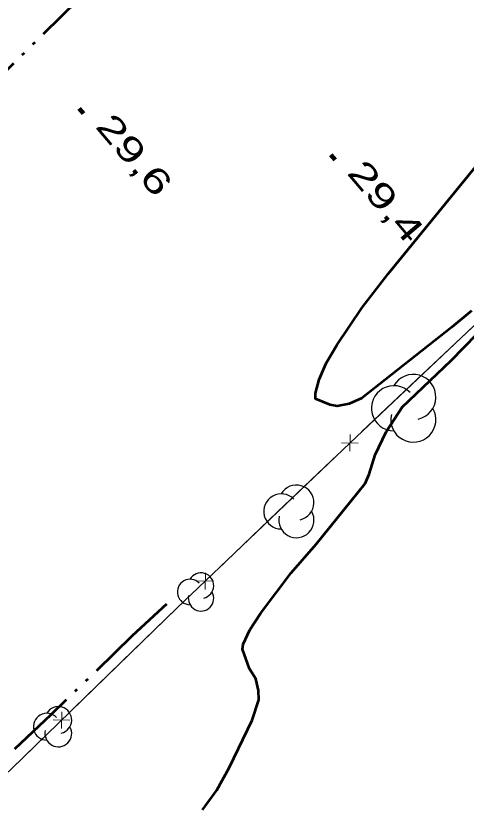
# Model space of a CAD drawing. Extents: x 386081 to 389416, y 5130568 to 5134082.
# Drawn here: x 388588.2 to 388642.2, y 5131833.5 to 5131928.4 of the extents above; entities that cross this region are included whole.
import ezdxf

# ---------------------------------------------------------------- set-up
doc = ezdxf.new("R2010")
doc.units = 0
doc.header["$LTSCALE"] = 1.2
doc.linetypes.add('DASH_DOUBLE_DOT', pattern=[9.2, 5, -1.2, 0.3, -1.2, 0.3, -1.2])
for name, color, linetype, lineweight in [('1', 7, 'Continuous', 53), ('3', 7, 'Continuous', 140), ('37', 7, 'Continuous', 13), ('4', 7, 'DASH_DOUBLE_DOT', 53), ('44', 7, 'Continuous', 25)]:
    doc.layers.add(name, color=color, linetype=linetype, lineweight=lineweight)

msp = doc.modelspace()

# ---------------------------------------------------------------- linework, layer by layer
at = {"layer": '1'}
for points in [[(388642.88, 5131892.96), (388640.53, 5131891.01), (388629.72, 5131882.51), (388628.21, 5131881.83), (388626.76, 5131881.55), (388625.9, 5131881.7), (388624.16, 5131882.41), (388624.16, 5131883.08), (388624.59, 5131884.72), (388625.44, 5131886.7), (388626.71, 5131888.84), (388629.75, 5131893.37), (388632.89, 5131897.43), (388643.34, 5131910.26)], [(388610.59, 5131833.12), (388612.3, 5131835.45), (388613.79, 5131838.16), (388616.56, 5131843.86), (388617.34, 5131846.32), (388617.31, 5131847.42), (388616.98, 5131848.82), (388616.24, 5131850.03), (388615.37, 5131852.38), (388615.47, 5131852.99), (388616.25, 5131854.7), (388617.56, 5131856.66), (388621.23, 5131861.54), (388624.24, 5131864.97), (388630.1, 5131872.26), (388630.6, 5131873.37), (388631.3, 5131875.69), (388632.62, 5131878.45), (388634.54, 5131881.42), (388640.43, 5131887), (388645.03, 5131891.74)]]:
    msp.add_lwpolyline(points, dxfattribs=at)
at = {"layer": '3'}
for p, q in [((388595.79, 5131917.26), (388596.3, 5131916.65)), ((388625.99, 5131911.69), (388626.5, 5131911.08))]:
    msp.add_line(p, q, dxfattribs=at)
at = {"layer": '37'}
for p, q in [((388637.01, 5131885.37), (388644.28, 5131892.23)), ((388629.73, 5131878.5), (388637.01, 5131885.37)), ((388628.26, 5131876.13), (388628.3, 5131878.13)), ((388629.28, 5131877.11), (388627.28, 5131877.15)), ((388619.6, 5131868.84), (388626.83, 5131875.75)), ((388612.37, 5131861.94), (388619.6, 5131868.84)), ((388610.9, 5131859.56), (388610.94, 5131861.56)), ((388611.92, 5131860.53), (388609.92, 5131860.58)), ((388595.11, 5131845.26), (388602.28, 5131852.23)), ((388593.66, 5131842.87), (388593.69, 5131844.87)), ((388594.67, 5131843.86), (388592.67, 5131843.89))]:
    msp.add_line(p, q, dxfattribs=at)
for points in [[(388625.09, 5131795.45), (388610.23, 5131781.82), (388570.94, 5131821.51), (388570.95, 5131821.8), (388574.37, 5131825.71), (388587.61, 5131837.99), (388607.51, 5131857.3), (388628.3, 5131877.15), (388658.64, 5131905.79), (388671.61, 5131918.67)], [(388602.28, 5131852.23), (388607.51, 5131857.3), (388609.47, 5131859.18)], [(388585, 5131835.57), (388587.61, 5131837.99), (388592.24, 5131842.48)]]:
    msp.add_lwpolyline(points, dxfattribs=at)
at = {"layer": '4'}
for points in [[(388403.08, 5131676.15), (388398.8, 5131683.5), (388385.24, 5131705.68), (388376.19, 5131718.23), (388378.12, 5131720.75), (388380.58, 5131723.47), (388405.01, 5131746.47), (388448.58, 5131788.82), (388515.07, 5131852.58), (388524.6, 5131861.96), (388550.41, 5131886.49), (388583.66, 5131918.46), (388613.94, 5131948.36), (388649.63, 5131983.32), (388677.59, 5132010.13), (388707.98, 5132038.7), (388732.5, 5132062.17)], [(388606.25, 5131857.79), (388602.16, 5131853.97), (388592.39, 5131844.51), (388581.14, 5131833.87), (388579.24, 5131832.19), (388577.55, 5131830.84), (388577.09, 5131830.61), (388576.51, 5131830.57), (388574.66, 5131831.4), (388571.44, 5131833.55), (388568.85, 5131834.84), (388563.37, 5131838.46), (388554.51, 5131843.38), (388546.76, 5131847.88), (388542.04, 5131850.4), (388537.53, 5131852.98), (388532.04, 5131855.82), (388529.98, 5131857.13), (388523.94, 5131861.3)]]:
    msp.add_lwpolyline(points, dxfattribs=at)
at = {"layer": '44'}
for centre, radius, start, end in [((388635.891, 5131882.635), 2.707, 282.26917, 149.72626), ((388633.562, 5131881.281), 2.707, 44.11537, 269.80396), ((388635.891, 5131879.928), 2.707, 166.93686, 29.62122), ((388621.861, 5131869.962), 2.108, 282.26917, 149.72626), ((388620.047, 5131868.908), 2.108, 44.11537, 269.80396), ((388621.861, 5131867.854), 2.108, 166.93686, 29.62122), ((388610.408, 5131860.008), 1.528, 282.26917, 149.72626), ((388609.094, 5131859.245), 1.528, 44.11537, 269.80396), ((388610.408, 5131858.481), 1.528, 166.93686, 29.62122), ((388593.282, 5131843.881), 1.609, 282.26917, 149.72626), ((388591.898, 5131843.077), 1.609, 44.11537, 269.80396), ((388593.282, 5131842.272), 1.609, 166.93686, 29.62122)]:
    msp.add_arc(centre, radius, start, end, dxfattribs=at)

# ---------------------------------------------------------------- texts
at = {"layer": '3', "width": 1.45}
for s, p in [('29,6   ', (388597.62, 5131915.04)), ('29,4   ', (388627.82, 5131909.47))]:
    msp.add_text(s, height=3, rotation=310.294, dxfattribs=at).set_placement(p)

doc.saveas('drawing.dxf')
